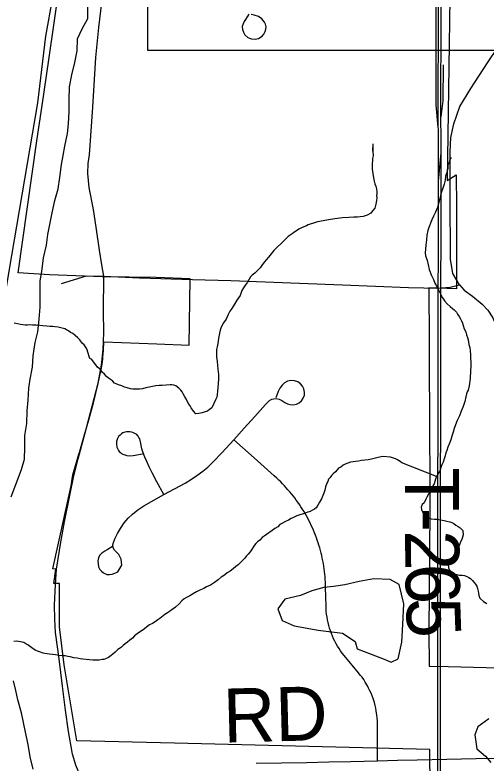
# Model space of a CAD drawing. Extents: x -6.1 to 38, y -7.7 to 22.
# Drawn here: x 4.757 to 5.252, y 15.687 to 16.475 of the extents above; entities that cross this region are included whole.
import ezdxf

# ---------------------------------------------------------------- set-up
doc = ezdxf.new("R2010")
doc.units = 0
for name, color, linetype in [('GM_X_City_Street', 7, 'Continuous'), ('GM_X_Corporation', 7, 'Continuous'), ('GM_X_County_Road', 7, 'Continuous'), ('GM_X_Major_River', 7, 'Continuous'), ('GM_X_Minor_Lake', 7, 'Continuous'), ('GM_X_Minor_River', 7, 'Continuous'), ('GM_X_Rail_Line', 7, 'Continuous'), ('GM_X_Township_Road', 7, 'Continuous'), ('GM_X_Township_Road_Text', 7, 'Continuous'), ('SC_Scratch1', 7, 'Continuous')]:
    doc.layers.add(name, color=color, linetype=linetype)

msp = doc.modelspace()

# ---------------------------------------------------------------- linework, layer by layer
at = {"layer": 'GM_X_City_Street'}
msp.add_lwpolyline([(4.80569, 16.19201), (4.83196, 16.20017), (4.84987, 16.19954)], dxfattribs=at)
at = {"layer": 'GM_X_Corporation'}
for points in [[(4.28061, 14.99995), (5.0967, 14.97556), (5.0486, 15.07962), (5.00913, 15.14194), (4.9572, 15.18142), (4.93228, 15.20843), (4.89329, 15.26962), (4.86101, 15.32821), (4.83828, 15.37125), (4.81915, 15.43553), (4.80087, 15.50695), (4.76612, 15.60524), (4.7059, 15.79844), (4.70175, 15.89192), (4.708, 15.94593), (4.72462, 15.99787), (4.72878, 16.06019), (4.73919, 16.13913), (4.75046, 16.20506), (4.78077, 16.38218), (4.78909, 16.45229), (4.83333, 16.6969)], [(5.74746, 14.95956), (5.18977, 14.97327), (5.0967, 14.97556), (5.0486, 15.07962), (5.00913, 15.14194), (4.9572, 15.18142), (4.93228, 15.20843), (4.89329, 15.26962), (4.86101, 15.32821), (4.83828, 15.37125), (4.81915, 15.43553), (4.80087, 15.50695), (4.76612, 15.60524), (4.7059, 15.79844), (4.70175, 15.89192), (4.708, 15.94593), (4.72462, 15.99787), (4.72878, 16.06019), (4.73919, 16.13913), (4.75046, 16.20506), (4.78077, 16.38218), (4.78909, 16.45229), (4.83333, 16.6969)], [(5.19342, 15.62057), (5.19275, 15.70135), (4.92435, 15.70826), (4.8215, 15.71054), (4.8085, 15.79056), (4.80351, 15.83054), (4.80327, 15.87606), (4.79744, 15.87623), (4.79958, 15.89121), (4.79637, 15.89143), (4.81559, 15.97913), (4.8176, 15.99037), (4.82388, 16.01241), (4.82412, 16.01323), (4.82434, 16.01401), (4.82936, 16.03161), (4.83413, 16.04835), (4.83929, 16.06646), (4.84425, 16.08651), (4.84802, 16.10497), (4.84883, 16.11231), (4.84908, 16.11452), (4.84986, 16.12157), (4.85004, 16.13062), (4.90591, 16.12834), (4.93971, 16.12715), (4.9408, 16.19698), (4.9051, 16.19815), (4.84846, 16.19886), (4.79298, 16.20089), (4.75991, 16.20319), (4.77959, 16.34222), (4.78527, 16.37932), (4.79218, 16.42728), (4.80873, 16.54217)], [(5.2143, 16.54031), (5.21106, 16.30031), (5.22051, 16.30634), (5.22058, 16.27261), (5.22071, 16.20206), (5.22068, 16.18624), (5.21071, 16.18659), (5.19159, 16.18733), (5.19188, 16.13174), (5.19205, 16.09801), (5.19226, 16.05772), (5.19274, 15.96431), (5.19267, 15.95288), (5.19171, 15.82583), (5.19188, 15.78925), (5.21207, 15.7888), (5.26542, 15.7874)]]:
    msp.add_lwpolyline(points, dxfattribs=at)
at = {"layer": 'GM_X_County_Road'}
for points in [[(4.84987, 16.19954), (4.84804, 16.21166), (4.84564, 16.227), (4.84204, 16.25122), (4.83918, 16.2699), (4.83461, 16.29295), (4.83318, 16.30781), (4.83366, 16.31813), (4.83486, 16.32724), (4.83629, 16.34738), (4.83845, 16.37759), (4.84178, 16.42968), (4.84492, 16.46152), (4.84781, 16.48766)], [(4.81677, 15.69857), (4.81303, 15.72033), (4.80991, 15.74287), (4.80656, 15.76828), (4.80297, 15.79695), (4.7994, 15.82447), (4.79838, 15.83849), (4.79818, 15.85341), (4.79936, 15.87523), (4.80039, 15.89109), (4.80501, 15.91978), (4.80857, 15.94119), (4.81418, 15.96871), (4.81854, 15.98961), (4.82311, 16.00736), (4.83198, 16.03997), (4.84398, 16.08713), (4.84756, 16.10591), (4.84948, 16.12198), (4.84996, 16.1402), (4.84972, 16.16274), (4.84987, 16.19954)], [(4.9355, 15.53764), (4.93287, 15.55626), (4.92849, 15.56941), (4.92302, 15.58124), (4.9171, 15.59175), (4.90965, 15.60074), (4.89825, 15.61147), (4.88774, 15.61914), (4.87482, 15.62768), (4.85859, 15.63904), (4.84661, 15.64767), (4.83533, 15.6587), (4.8267, 15.67045), (4.82071, 15.68484), (4.81711, 15.69659), (4.81677, 15.69857)]]:
    msp.add_lwpolyline(points, dxfattribs=at)
at = {"layer": 'GM_X_Major_River'}
for points in [[(4.82252, 16.44928), (4.8273, 16.45986), (4.83325, 16.47082), (4.83317, 16.48333)], [(4.75275, 15.96742), (4.75756, 15.98034), (4.76348, 15.9963), (4.76679, 16.00694), (4.76707, 16.01945), (4.76696, 16.03196), (4.76913, 16.04448), (4.7694, 16.05775), (4.77044, 16.06913), (4.77109, 16.08164), (4.77253, 16.09112), (4.77507, 16.10403), (4.77573, 16.11578), (4.77788, 16.12982), (4.78081, 16.14121), (4.78222, 16.15449), (4.78325, 16.16701), (4.78302, 16.19467), (4.78483, 16.20454), (4.7866, 16.21896), (4.78989, 16.23225), (4.79131, 16.24363), (4.79566, 16.2664), (4.79858, 16.27931), (4.80188, 16.29146), (4.80367, 16.3036), (4.80545, 16.31725), (4.80726, 16.32674), (4.80907, 16.33661), (4.81199, 16.3499), (4.81304, 16.36014), (4.81369, 16.37303), (4.81359, 16.38516), (4.81386, 16.39881), (4.8164, 16.41171), (4.81969, 16.42462), (4.82186, 16.43676), (4.82252, 16.44928)], [(4.7759, 15.68063), (4.77277, 15.69387), (4.77039, 15.70675), (4.76764, 15.71962), (4.76567, 15.72984), (4.76332, 15.74006), (4.7598, 15.75368), (4.75745, 15.76352), (4.7551, 15.77374)]]:
    msp.add_lwpolyline(points, dxfattribs=at)
at = {"layer": 'GM_X_Minor_Lake'}
msp.add_line((5.10344, 15.8746), (5.09136, 15.87306), dxfattribs=at)
for points in [[(5.09136, 15.87306), (5.08117, 15.8719), (5.06872, 15.86846), (5.05665, 15.86351), (5.04043, 15.85968), (5.0329, 15.84943), (5.03746, 15.83731), (5.04994, 15.83166), (5.07525, 15.82716), (5.10093, 15.82381), (5.11416, 15.81512), (5.11645, 15.80755), (5.13119, 15.80189), (5.14479, 15.79662), (5.15197, 15.79322), (5.15952, 15.79703), (5.16325, 15.81447), (5.16433, 15.83305), (5.16541, 15.85465), (5.16045, 15.87511), (5.151, 15.8804), (5.13401, 15.88112), (5.11854, 15.87843), (5.10344, 15.8746)], [(5.25482, 15.73356), (5.24314, 15.7252), (5.24014, 15.71685), (5.24206, 15.70207), (5.25114, 15.69451), (5.25682, 15.6877)]]:
    msp.add_lwpolyline(points, dxfattribs=at)
at = {"layer": 'GM_X_Minor_River'}
for points in [[(5.13279, 16.33878), (5.13293, 16.33118), (5.13286, 16.33497), (5.13293, 16.33118), (5.13302, 16.32623), (5.13231, 16.32356), (5.13235, 16.32128), (5.13203, 16.31785), (5.13208, 16.31481), (5.13213, 16.31215), (5.13343, 16.30304), (5.13425, 16.29964), (5.13506, 16.29699), (5.13587, 16.29435), (5.13668, 16.29132), (5.13712, 16.28828), (5.13715, 16.28638), (5.13681, 16.28448), (5.13685, 16.28219), (5.13652, 16.27915), (5.13583, 16.27533), (5.13476, 16.27113), (5.13254, 16.26843), (5.13068, 16.26612), (5.12692, 16.26377), (5.12277, 16.26255), (5.11936, 16.26211), (5.1167, 16.26168), (5.11291, 16.26161), (5.10759, 16.26152), (5.10076, 16.26101), (5.0928, 16.26011), (5.08637, 16.25886), (5.08069, 16.25799), (5.07463, 16.25674), (5.07048, 16.25553), (5.06708, 16.25433), (5.06482, 16.25352), (5.06293, 16.25273), (5.0603, 16.25154), (5.05766, 16.25036), (5.05502, 16.24917), (5.0524, 16.24722), (5.04977, 16.24565), (5.0479, 16.2441), (5.04602, 16.24292), (5.04377, 16.24136), (5.0363, 16.234), (5.03219, 16.23012), (5.02884, 16.22664), (5.02586, 16.22317), (5.02327, 16.2197), (5.02065, 16.21699), (5.0188, 16.21468), (5.01657, 16.21159), (5.01435, 16.20851), (5.01137, 16.20542), (5.00876, 16.20271), (5.00613, 16.20076), (5.00427, 16.19883), (5.00279, 16.19652), (5.00095, 16.19344), (4.9991, 16.19037), (4.99688, 16.18729), (4.99503, 16.18459), (4.99323, 16.17924), (4.9899, 16.17423), (4.98732, 16.17), (4.98473, 16.16577), (4.98251, 16.16269), (4.98067, 16.15924), (4.97848, 16.15426), (4.97589, 16.15041), (4.97405, 16.14733), (4.97295, 16.14503), (4.97223, 16.14274), (4.97153, 16.13968), (4.97049, 16.13396), (4.96983, 16.12863), (4.96913, 16.12519), (4.96842, 16.12252), (4.96846, 16.11986), (4.9685, 16.11758), (4.96856, 16.11453), (4.96897, 16.11264), (4.96903, 16.1096), (4.96948, 16.1058), (4.96993, 16.10163), (4.97041, 16.09632), (4.97049, 16.09137), (4.9702, 16.08681), (4.9699, 16.08224), (4.96958, 16.07881), (4.96927, 16.07462), (4.96893, 16.07234), (4.96784, 16.07003), (4.96344, 16.06121), (4.96119, 16.05927), (4.95894, 16.05771), (4.95555, 16.05651), (4.95328, 16.0557)], [(5.2147, 16.32466), (5.21472, 16.3239), (5.21361, 16.32236), (5.2129, 16.3193), (5.21181, 16.31662), (5.21149, 16.31319), (5.21043, 16.30861), (5.20936, 16.30479), (5.20868, 16.30059), (5.20761, 16.29639), (5.20655, 16.29219), (5.2051, 16.28837), (5.20403, 16.28454), (5.20262, 16.27843), (5.20084, 16.27194), (5.19865, 16.26696), (5.19644, 16.26273), (5.19499, 16.2589), (5.19354, 16.25546), (5.19244, 16.25277), (5.19172, 16.25086), (5.19063, 16.2478), (5.18958, 16.24284), (5.18929, 16.23789), (5.18864, 16.23218), (5.18764, 16.22417), (5.18807, 16.22114), (5.19005, 16.21661), (5.19213, 16.20676), (5.19452, 16.20034), (5.1965, 16.19619), (5.19808, 16.19242), (5.19966, 16.18941), (5.20123, 16.18639), (5.20242, 16.18375), (5.20398, 16.18112), (5.20557, 16.17735), (5.20712, 16.17547), (5.20829, 16.17359), (5.21101, 16.1706), (5.2141, 16.16761), (5.21641, 16.16575), (5.21834, 16.16427), (5.22066, 16.16165), (5.22184, 16.15977), (5.2234, 16.15713), (5.22496, 16.15488), (5.22614, 16.15262), (5.22694, 16.15035), (5.22775, 16.1477), (5.22895, 16.1443), (5.23053, 16.14091), (5.23134, 16.13788), (5.23215, 16.13524), (5.23296, 16.13259), (5.23338, 16.13032), (5.2338, 16.12766), (5.23462, 16.12463), (5.23506, 16.12122), (5.23551, 16.11704), (5.23559, 16.11287), (5.23566, 16.10906), (5.23574, 16.1045), (5.23543, 16.10069), (5.23549, 16.09727), (5.23516, 16.09461), (5.23521, 16.09194), (5.2342, 16.08432), (5.23315, 16.07974), (5.23204, 16.07782), (5.23131, 16.07591), (5.23062, 16.07247), (5.22956, 16.06789), (5.22775, 16.06254), (5.22557, 16.05755), (5.22376, 16.05258), (5.22157, 16.04759), (5.21975, 16.043), (5.2183, 16.03917), (5.21723, 16.03535), (5.21579, 16.03114), (5.21472, 16.02732), (5.21326, 16.02387), (5.21181, 16.01966), (5.21074, 16.01622), (5.20965, 16.01354), (5.20894, 16.01049), (5.20786, 16.00742), (5.20678, 16.00398), (5.20531, 16.00091), (5.20422, 15.99823), (5.2035, 15.99594), (5.20241, 15.99364), (5.20093, 15.99095), (5.19983, 15.98865), (5.19874, 15.98597), (5.19731, 15.981), (5.19472, 15.97715), (5.19326, 15.97408), (5.19143, 15.97025), (5.18959, 15.96717)], [(4.95328, 16.0557), (4.94987, 16.05526), (4.94684, 16.05483), (4.94414, 16.05744), (4.94179, 16.0612), (4.94062, 16.06308), (4.93944, 16.06496), (4.93788, 16.06722), (4.93668, 16.07062), (4.93513, 16.07249), (4.93355, 16.07588), (4.93238, 16.07776), (4.93082, 16.07964), (4.92889, 16.08188), (4.92581, 16.08411), (4.92352, 16.08483), (4.92161, 16.08517), (4.91971, 16.08514), (4.91137, 16.08461), (4.90833, 16.08455), (4.90454, 16.08411), (4.90113, 16.08366), (4.89772, 16.08284), (4.89432, 16.08202), (4.89054, 16.08119), (4.88751, 16.08076), (4.88561, 16.08072), (4.88257, 16.08067), (4.88067, 16.08064), (4.87801, 16.08097), (4.87457, 16.08205), (4.8719, 16.08276), (4.86884, 16.08422), (4.8654, 16.0853), (4.8631, 16.0864), (4.86119, 16.08713), (4.85925, 16.08938), (4.85694, 16.09086), (4.85502, 16.09234), (4.85271, 16.0942), (4.85077, 16.09645), (4.84845, 16.09869), (4.84611, 16.10169), (4.84342, 16.10392), (4.84069, 16.10767), (4.83719, 16.11218), (4.83528, 16.1129), (4.83448, 16.11517), (4.83366, 16.11858), (4.83206, 16.12311), (4.82932, 16.12724), (4.82739, 16.12911), (4.82467, 16.13248), (4.82273, 16.13473), (4.82003, 16.13734), (4.81734, 16.13919), (4.81504, 16.14029), (4.81273, 16.14215), (4.81081, 16.14326), (4.80889, 16.14437), (4.80202, 16.14614), (4.7986, 16.14646), (4.79631, 16.1468), (4.79365, 16.14675), (4.79023, 16.14707), (4.78605, 16.14738), (4.78262, 16.1477), (4.77882, 16.14801), (4.77502, 16.14794), (4.77198, 16.14826), (4.7697, 16.14822), (4.76742, 16.14818), (4.76476, 16.14852), (4.76247, 16.14886), (4.75942, 16.14956), (4.75561, 16.15025)], [(5.19983, 15.98865), (5.16311, 16.0032), (5.16157, 16.00469), (5.15888, 16.00616), (5.15658, 16.00726), (5.15467, 16.00799), (5.15124, 16.00907), (5.14325, 16.00969), (5.13984, 16.00924), (5.13568, 16.00803), (5.13152, 16.00719), (5.12774, 16.00637), (5.12433, 16.00592), (5.12091, 16.00548), (5.11788, 16.00505), (5.11485, 16.00461), (5.1122, 16.00419), (5.10917, 16.00375), (5.10653, 16.00294), (5.10389, 16.00176), (5.10163, 16.00057), (5.09901, 15.99863), (5.09675, 15.99744), (5.0934, 15.99358), (5.09116, 15.99164), (5.08929, 15.98971), (5.08781, 15.98778), (5.08632, 15.98585), (5.08561, 15.98356), (5.0845, 15.98163), (5.08305, 15.97781), (5.08235, 15.97437), (5.08127, 15.97131), (5.08018, 15.96863), (5.07872, 15.96518), (5.07688, 15.96172), (5.07504, 15.95865), (5.07319, 15.95596), (5.07132, 15.9544), (5.06944, 15.95323), (5.0668, 15.95204), (5.0634, 15.95084), (5.05963, 15.94963), (5.05623, 15.94843), (5.05283, 15.94722), (5.0502, 15.94604), (5.04681, 15.94446), (5.04418, 15.94289), (5.04117, 15.94131), (5.03778, 15.93973), (5.03515, 15.93816), (5.03291, 15.93584), (5.02991, 15.93389), (5.0269, 15.93193), (5.0209, 15.92764), (5.01865, 15.92608), (5.0164, 15.92452), (5.01417, 15.92182), (5.01155, 15.91987), (5.00968, 15.91831), (5.00857, 15.91639), (5.00709, 15.91447), (5.00524, 15.91177), (5.00376, 15.90946), (5.0019, 15.90715), (5.00004, 15.90521), (4.99818, 15.9029), (4.99632, 15.90058), (4.99408, 15.89864), (4.99109, 15.89593), (4.98884, 15.89398), (4.98585, 15.89165), (4.98285, 15.88931), (4.97985, 15.88736), (4.97685, 15.88502), (4.97347, 15.88268), (4.97011, 15.87996), (4.96636, 15.87723), (4.96223, 15.8745), (4.95808, 15.87252), (4.95507, 15.87095), (4.95168, 15.86936), (4.94942, 15.86856), (4.94754, 15.86739), (4.94341, 15.86503), (4.9404, 15.86308), (4.93701, 15.8615), (4.93438, 15.85993), (4.93214, 15.85799), (4.92916, 15.85489), (4.92542, 15.8514), (4.92017, 15.8475), (4.9168, 15.84516), (4.91416, 15.8436), (4.9108, 15.84087), (4.90892, 15.83932), (4.90667, 15.83776), (4.90405, 15.83581), (4.90104, 15.83423), (4.89803, 15.83266), (4.89541, 15.83071)], [(5.18959, 15.96717), (5.18849, 15.96487), (5.18666, 15.96104), (5.18479, 15.95948), (5.1837, 15.95642), (5.18412, 15.95415), (5.18571, 15.95037), (5.1892, 15.94625), (5.19112, 15.94515), (5.19418, 15.94406), (5.1976, 15.94374), (5.20026, 15.94379), (5.20217, 15.94344), (5.20407, 15.9431), (5.20788, 15.9424), (5.21055, 15.94169), (5.2136, 15.94099), (5.2159, 15.94027), (5.21781, 15.93916), (5.22012, 15.93768), (5.22243, 15.9362), (5.22473, 15.93472), (5.22743, 15.93211), (5.2279, 15.92755), (5.22647, 15.92259), (5.225, 15.9199), (5.22391, 15.91684), (5.22281, 15.91454), (5.22172, 15.91186), (5.21988, 15.9084), (5.21767, 15.90494), (5.2136, 15.89878), (5.21212, 15.89647), (5.21219, 15.89267), (5.21298, 15.89079), (5.2157, 15.88779), (5.21838, 15.88632), (5.22105, 15.88561), (5.22372, 15.8849), (5.22676, 15.88495), (5.22905, 15.88461), (5.23172, 15.88352), (5.23364, 15.88241), (5.23556, 15.8813), (5.23749, 15.87944), (5.23905, 15.87757), (5.24061, 15.87531), (5.24216, 15.87344), (5.24297, 15.87079), (5.24339, 15.86814), (5.24381, 15.86587), (5.24423, 15.86359), (5.24543, 15.86057), (5.24929, 15.85722), (5.25274, 15.855)], [(4.89541, 15.83071), (4.89279, 15.82838), (4.88491, 15.8233), (4.88229, 15.82097), (4.88005, 15.81865), (4.87743, 15.8167), (4.87481, 15.81437), (4.87256, 15.81281), (4.87032, 15.81087), (4.86844, 15.80931), (4.86657, 15.80776), (4.8647, 15.80658), (4.86208, 15.80388), (4.85946, 15.80193), (4.85759, 15.80037), (4.85497, 15.79843), (4.85196, 15.79685), (4.85007, 15.79606), (4.84817, 15.79602), (4.84514, 15.79559), (4.84173, 15.79553), (4.83831, 15.79547), (4.83489, 15.79578), (4.83146, 15.7961), (4.82804, 15.79642), (4.82499, 15.79675), (4.82194, 15.79745), (4.81852, 15.79777), (4.8147, 15.79884), (4.81204, 15.79918), (4.80936, 15.79989), (4.80632, 15.80021), (4.8029, 15.80053), (4.79909, 15.80122), (4.79604, 15.80155), (4.793, 15.80188), (4.79033, 15.80221), (4.78805, 15.80255), (4.78614, 15.80289), (4.78232, 15.80434), (4.78041, 15.80507), (4.7785, 15.8058), (4.77581, 15.80727), (4.77003, 15.81173), (4.76811, 15.81283), (4.76581, 15.81394), (4.76238, 15.81463), (4.76048, 15.81498), (4.75782, 15.81531), (4.75554, 15.81527)]]:
    msp.add_lwpolyline(points, dxfattribs=at)
at = {"layer": 'GM_X_Rail_Line'}
msp.add_line((5.20169, 16.29973), (5.20454, 16.32961), dxfattribs=at)
for points in [[(5.20169, 16.29973), (5.20171, 16.31693), (5.20156, 16.39405), (5.20186, 16.45375), (5.20201, 16.61422), (5.20201, 16.7558), (5.20246, 16.88486), (5.20231, 16.98356), (5.20261, 17.05383), (5.20261, 17.16622), (5.20275, 17.2146), (5.20261, 17.24854), (5.2029, 17.33504), (5.20305, 17.43671), (5.2032, 17.64067), (5.2035, 17.74236), (5.20469, 17.81597), (5.20737, 17.87316), (5.20826, 17.89907), (5.21201, 17.92515)], [(5.20164, 16.35662), (5.19931, 16.38009), (5.1994, 16.60802), (5.19936, 16.77512), (5.19885, 16.84665), (5.19871, 16.85022)], [(5.18385, 14.88869), (5.18965, 14.90801), (5.19392, 14.92554), (5.19682, 14.94086), (5.19889, 14.95438), (5.20124, 14.9806), (5.20234, 15.02104), (5.20276, 15.06106), (5.20303, 15.15159), (5.20303, 15.2453), (5.20289, 15.31762), (5.20315, 15.38735), (5.20322, 15.45022), (5.20367, 15.53299), (5.20367, 15.61442), (5.20382, 15.73456), (5.20397, 15.91305), (5.20456, 16.31693), (5.20441, 16.39404), (5.20471, 16.45374), (5.20486, 16.61422)], [(5.20446, 16.36735), (5.20663, 16.38427), (5.20712, 16.42201)], [(5.20322, 15.44697), (5.20049, 15.47193), (5.20082, 15.533), (5.20082, 15.61443), (5.20097, 15.73456), (5.20112, 15.91306), (5.20169, 16.29973)]]:
    msp.add_lwpolyline(points, dxfattribs=at)
at = {"layer": 'GM_X_Township_Road'}
for points in [[(5.2142, 16.2954), (5.2142, 16.33059), (5.21492, 16.3457), (5.21804, 16.35985), (5.22427, 16.37831), (5.23578, 16.39726), (5.25329, 16.42411), (5.26408, 16.44042), (5.2684, 16.45409), (5.26935, 16.46392), (5.26888, 16.48287), (5.26877, 16.49318), (5.26875, 16.49514)], [(5.00253, 16.47551), (4.99891, 16.46981), (4.9974, 16.4676), (4.99634, 16.46523), (4.99559, 16.46247), (4.99573, 16.45935), (4.99674, 16.45643), (4.99841, 16.45366), (5.00143, 16.45094), (5.00515, 16.44938), (5.00898, 16.44908), (5.0125, 16.44973), (5.01663, 16.4523), (5.01839, 16.45439), (5.01969, 16.45708), (5.02028, 16.45949), (5.02055, 16.46211), (5.02011, 16.46471), (5.01904, 16.46705), (5.01622, 16.47057), (5.0125, 16.47294), (5.00817, 16.47429), (5.00505, 16.4751)], [(5.22382, 16.19049), (5.21701, 16.20259), (5.21444, 16.21765), (5.2142, 16.28503), (5.2142, 16.29247), (5.2142, 16.2954)], [(4.84987, 16.19954), (4.88747, 16.1978), (4.94325, 16.19619)], [(4.94325, 16.19619), (4.98353, 16.19503), (5.10103, 16.19049), (5.17037, 16.18771), (5.18651, 16.18721), (5.20012, 16.18696), (5.21424, 16.18822), (5.22382, 16.19049)], [(5.22382, 16.19049), (5.22867, 16.18494), (5.23756, 16.17852), (5.24777, 16.17032), (5.25383, 16.16376), (5.25887, 16.15594), (5.26144, 16.14982), (5.26417, 16.13653), (5.26542, 16.12468), (5.26719, 16.0972)], [(4.85926, 15.91519), (4.8534, 15.91158), (4.85115, 15.91005), (4.848, 15.90816), (4.84565, 15.90554), (4.84457, 15.90329), (4.84385, 15.90014), (4.84439, 15.89355), (4.84574, 15.89103), (4.84764, 15.88905), (4.8498, 15.88733), (4.85331, 15.88571), (4.85602, 15.88563), (4.8589, 15.88599), (4.8617, 15.88697), (4.86458, 15.8886), (4.86692, 15.89184), (4.86882, 15.89563), (4.86819, 15.90176), (4.86683, 15.90464), (4.86575, 15.90662), (4.86142, 15.91134), (4.85998, 15.91366), (4.85965, 15.91674), (4.86025, 15.9192), (4.86189, 15.9239), (4.86423, 15.92882), (4.86752, 15.93422), (4.8715, 15.93996), (4.87549, 15.94477), (4.88018, 15.94923), (4.88565, 15.95359), (4.88996, 15.95665), (4.89223, 15.95807), (4.91299, 15.96998), (4.93536, 15.98186), (4.94223, 15.98602), (4.94783, 15.98967), (4.95395, 15.99428), (4.95929, 15.9986), (4.96529, 16.00462), (4.97399, 16.01361), (4.9866, 16.02734), (4.99753, 16.03964), (5.0087, 16.0521), (5.01987, 16.06456), (5.02434, 16.06873), (5.0268, 16.07004), (5.02891, 16.07057), (5.03102, 16.07075), (5.03437, 16.07004), (5.03727, 16.06873), (5.04026, 16.06679), (5.04316, 16.0653), (5.04607, 16.0645), (5.04932, 16.06433), (5.05266, 16.06494), (5.0553, 16.06626), (5.05768, 16.06828), (5.05955, 16.07122), (5.06084, 16.07435), (5.06111, 16.07761), (5.06041, 16.08121), (5.05893, 16.084), (5.05688, 16.08641), (5.05405, 16.08832), (5.05047, 16.08949), (5.04677, 16.08975), (5.04307, 16.08896), (5.04008, 16.08729), (5.03735, 16.08491), (5.03498, 16.08192), (5.03322, 16.07831), (5.03094, 16.07145)], [(4.91299, 15.96998), (4.90575, 15.98313), (4.90094, 15.99251), (4.89778, 15.99885), (4.89508, 16.0046), (4.89308, 16.00906), (4.89121, 16.01382), (4.89004, 16.01808), (4.88875, 16.02512), (4.88774, 16.02826), (4.88698, 16.02999), (4.88608, 16.0313), (4.88463, 16.03282), (4.88276, 16.03407), (4.8804, 16.03504), (4.87907, 16.03536), (4.87743, 16.03566), (4.87494, 16.03587), (4.87376, 16.0358), (4.87245, 16.03559), (4.87113, 16.03511), (4.86996, 16.03462), (4.86878, 16.03386), (4.86705, 16.03234), (4.8656, 16.03075), (4.86442, 16.02867), (4.86338, 16.02549), (4.86325, 16.02355), (4.86338, 16.0221), (4.86353, 16.02085), (4.8638, 16.01968), (4.86427, 16.01828), (4.86546, 16.01608), (4.86615, 16.01511), (4.8674, 16.01393), (4.86871, 16.0129), (4.86996, 16.01214), (4.87196, 16.01142), (4.87434, 16.01083), (4.87749, 16.01065), (4.88101, 16.01083), (4.89077, 16.01276)], [(5.13788, 15.68962), (5.13772, 15.70385), (5.13755, 15.73173), (5.13736, 15.7347), (5.13703, 15.73766), (5.13637, 15.74206), (5.13585, 15.74499), (5.13514, 15.74789), (5.13438, 15.75078), (5.13306, 15.75504), (5.13206, 15.75784), (5.13093, 15.76059), (5.12975, 15.76332), (5.12842, 15.766), (5.12705, 15.76863), (5.12477, 15.77248), (5.12317, 15.77498), (5.12146, 15.77742), (5.11966, 15.7798), (5.11782, 15.78211), (5.10252, 15.80043), (5.10068, 15.80278), (5.09893, 15.80518), (5.09727, 15.80766), (5.09571, 15.81019), (5.09419, 15.81276), (5.09282, 15.8154), (5.09154, 15.81808), (5.09031, 15.8208), (5.08922, 15.82356), (5.08818, 15.82635), (5.08728, 15.82919), (5.08647, 15.83205), (5.08572, 15.83495), (5.08511, 15.83786), (5.08463, 15.84078), (5.08421, 15.84373), (5.08388, 15.8467), (5.08369, 15.84967), (5.0836, 15.85241), (5.08322, 15.87208), (5.08304, 15.8777), (5.08285, 15.8805), (5.08261, 15.88331), (5.08238, 15.8861), (5.08205, 15.8889), (5.08167, 15.89168), (5.08125, 15.89447), (5.08078, 15.89724), (5.08025, 15.9), (5.07969, 15.90276), (5.07907, 15.9055), (5.07841, 15.90823), (5.07775, 15.91096), (5.07699, 15.91366), (5.07619, 15.91636), (5.07534, 15.91904), (5.07444, 15.9217), (5.07349, 15.92436), (5.0725, 15.92698), (5.07146, 15.92959), (5.07037, 15.9322), (5.06928, 15.93477), (5.0681, 15.93733), (5.06687, 15.93987), (5.06564, 15.94238), (5.06431, 15.94488), (5.06299, 15.94734), (5.06161, 15.94978), (5.06015, 15.95221), (5.05868, 15.9546), (5.05716, 15.95697), (5.0556, 15.95932), (5.05404, 15.96163), (5.05238, 15.96392), (5.05073, 15.96618), (5.04902, 15.96841), (5.04727, 15.9706), (5.04547, 15.97277), (5.04362, 15.9749), (5.04177, 15.97701), (5.03988, 15.97909), (5.03794, 15.98112), (5.03595, 15.98313), (5.03396, 15.9851), (5.03192, 15.98703), (5.02918, 15.98951), (5.00789, 16.00842), (4.9866, 16.02734)], [(5.01014, 15.68714), (5.03663, 15.68751), (5.06313, 15.68788), (5.08648, 15.6884), (5.10983, 15.68892), (5.13788, 15.68962), (5.15864, 15.69012), (5.1794, 15.69062), (5.21046, 15.69123), (5.24152, 15.69184), (5.27259, 15.69245)]]:
    msp.add_lwpolyline(points, dxfattribs=at)
at = {"layer": 'SC_Scratch1'}
msp.add_lwpolyline([(4.89626, 16.70965), (5.30992, 16.70965), (5.30992, 16.43733), (4.89626, 16.43733)], close=True, dxfattribs=at)

# ---------------------------------------------------------------- texts
at = {"layer": 'GM_X_Township_Road_Text'}
for s, height, rotation, p in [('T', 0.05682, 270.01715, (5.16649, 15.99845)), ('-', 0.05682, 270.16715, (5.1665, 15.95579)), ('2', 0.05682, 270.5766, (5.16657, 15.93201)), ('6', 0.05682, 271.20884, (5.16694, 15.89633)), ('5', 0.05682, 271.9819, (5.1677, 15.8605)), ('RD', 0.056818, 1.48841, (4.97608, 15.70861))]:
    msp.add_text(s, height=height, rotation=rotation, dxfattribs=at).set_placement(p)

doc.saveas('drawing.dxf')
